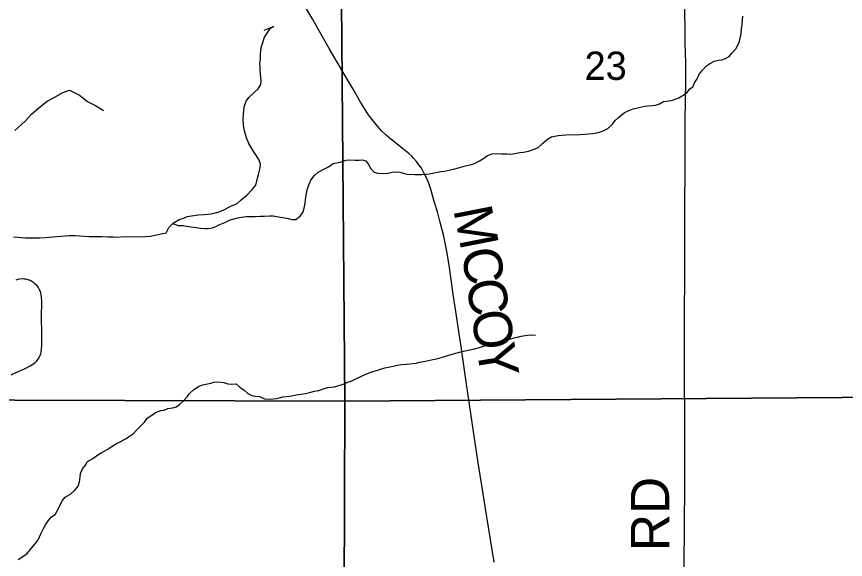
# Model space of a CAD drawing. Extents: x 0 to 34, y 0 to 22.
# Drawn here: x 20.822 to 22.047, y 10.365 to 11.168 of the extents above; entities that cross this region are included whole.
import ezdxf

# ---------------------------------------------------------------- set-up
doc = ezdxf.new("R2010")
doc.units = 0
for name, color, linetype in [('GM_X_Minor_River', 7, 'Continuous'), ('GM_X_Section', 7, 'Continuous'), ('GM_X_Section_Text', 7, 'Continuous'), ('GM_X_Township_Road', 7, 'Continuous'), ('GM_X_Township_Road_Text', 7, 'Continuous')]:
    doc.layers.add(name, color=color, linetype=linetype)

msp = doc.modelspace()

# ---------------------------------------------------------------- linework, layer by layer
at = {"layer": 'GM_X_Minor_River'}
for points in [[(21.7028, 11.0086), (21.7069, 11.014), (21.7118, 11.0182), (21.7208, 11.0256), (21.7284, 11.0291), (21.7336, 11.0314), (21.7416, 11.0331), (21.75, 11.0351), (21.7614, 11.036), (21.7663, 11.0368), (21.7723, 11.0388), (21.7784, 11.0419), (21.7867, 11.0432), (21.7917, 11.044), (21.8008, 11.0475), (21.806, 11.0503), (21.8132, 11.0553), (21.8166, 11.0603), (21.8218, 11.0638), (21.824, 11.0699), (21.8282, 11.0756), (21.8307, 11.0814), (21.8348, 11.0875), (21.8416, 11.0948), (21.848, 11.0987), (21.8533, 11.1018), (21.8594, 11.103), (21.8643, 11.1038), (21.87, 11.1054), (21.8753, 11.1085), (21.8794, 11.1135), (21.8854, 11.1197), (21.8887, 11.1262), (21.8906, 11.1315), (21.892, 11.1376), (21.8931, 11.1426), (21.8937, 11.1502), (21.8944, 11.1555), (21.8951, 11.1627), (21.8954, 11.1681)], [(21.1569, 11.0165), (21.1572, 11.0219), (21.1579, 11.0302), (21.1589, 11.0355), (21.1615, 11.0428), (21.1652, 11.0482), (21.1731, 11.0555), (21.1788, 11.0609), (21.1829, 11.067), (21.1832, 11.0731), (21.1823, 11.0826), (21.1822, 11.0879), (21.1818, 11.0932), (21.1817, 11.0985), (21.1824, 11.1042), (21.1827, 11.1115), (21.183, 11.1179), (21.184, 11.1232), (21.1859, 11.1294), (21.1884, 11.1374), (21.1925, 11.1431), (21.1966, 11.15), (21.2023, 11.1531), (21.1875, 11.1472)], [(20.8193, 10.9992), (20.8347, 11.0129), (20.8437, 11.0233), (20.855, 11.0332), (20.8671, 11.0428), (20.8772, 11.0482), (20.8901, 11.0555), (20.9003, 11.0586), (20.9147, 11.0515), (20.9269, 11.0421), (20.9383, 11.0361), (20.9505, 11.029)], [(20.8172, 10.8418), (20.8291, 10.8408), (20.8351, 10.8405), (20.8443, 10.8403), (20.8564, 10.8404), (20.8648, 10.8409), (20.8754, 10.8418), (20.888, 10.8431), (20.8994, 10.8441), (20.9085, 10.8438), (20.9291, 10.8426), (20.9386, 10.8423), (20.9477, 10.8424), (20.9561, 10.8418), (20.9652, 10.8419), (20.9705, 10.8416), (20.9755, 10.842), (20.9964, 10.8423), (21.0028, 10.842), (21.012, 10.8425), (21.0196, 10.843), (21.026, 10.8442), (21.0313, 10.8454), (21.0382, 10.8467), (21.0431, 10.8479), (21.0468, 10.8559), (21.0532, 10.8624), (21.0634, 10.8679), (21.069, 10.8695), (21.074, 10.8722), (21.0838, 10.8735), (21.0907, 10.8743), (21.0994, 10.8748), (21.1097, 10.8761), (21.1161, 10.8773), (21.1214, 10.8789), (21.1282, 10.8821), (21.1388, 10.8875), (21.1479, 10.8911), (21.1539, 10.8968), (21.1625, 10.9034), (21.17, 10.9122), (21.1757, 10.9184), (21.1775, 10.9268), (21.1796, 10.934), (21.1818, 10.9439), (21.1825, 10.9493), (21.1805, 10.9553), (21.1766, 10.9617), (21.1724, 10.9677), (21.1681, 10.9749), (21.165, 10.9802), (21.1618, 10.9885), (21.159, 10.9987), (21.1574, 11.007), (21.1569, 11.0165)], [(21.0522, 10.8615), (21.0608, 10.8587), (21.068, 10.8585), (21.073, 10.8578), (21.0802, 10.8567), (21.0867, 10.856), (21.0936, 10.855), (21.1, 10.8543), (21.105, 10.8544), (21.1114, 10.8552), (21.1175, 10.8576), (21.1224, 10.8603), (21.1296, 10.8631), (21.1375, 10.867), (21.147, 10.8698), (21.1546, 10.871), (21.1611, 10.8719), (21.1747, 10.872), (21.182, 10.8725), (21.1884, 10.8726), (21.1964, 10.8731), (21.2014, 10.8728), (21.209, 10.8717), (21.2177, 10.8703), (21.2238, 10.8689), (21.2288, 10.8678), (21.2349, 10.8675), (21.2409, 10.8725), (21.2454, 10.8787), (21.2468, 10.8844), (21.2483, 10.8916), (21.249, 10.8966), (21.25, 10.9038), (21.2514, 10.9114), (21.2533, 10.9175), (21.257, 10.9256), (21.2618, 10.9321), (21.2675, 10.9375), (21.275, 10.9414), (21.2829, 10.9453), (21.2901, 10.9503), (21.3003, 10.9523), (21.3091, 10.9555), (21.3144, 10.9556), (21.3224, 10.9553), (21.3281, 10.9554), (21.333, 10.9558), (21.338, 10.9544), (21.3422, 10.9491), (21.3457, 10.9427), (21.3504, 10.9374), (21.3557, 10.936), (21.3633, 10.9357), (21.3709, 10.9362), (21.377, 10.9374), (21.3827, 10.9382), (21.3884, 10.9376), (21.3934, 10.9361), (21.3995, 10.9347), (21.4105, 10.9341), (21.4211, 10.9342), (21.4276, 10.9347), (21.4325, 10.9351), (21.4386, 10.9367), (21.4439, 10.9375), (21.4492, 10.9388), (21.4545, 10.9392), (21.4678, 10.942), (21.475, 10.944), (21.4856, 10.9468), (21.4944, 10.9489), (21.5, 10.9508), (21.5061, 10.9543), (21.511, 10.9574), (21.5181, 10.9621), (21.525, 10.9645), (21.5318, 10.9653), (21.539, 10.9646), (21.5466, 10.9647), (21.5527, 10.9644), (21.5584, 10.9653), (21.566, 10.9669), (21.5713, 10.967), (21.5785, 10.9686), (21.5876, 10.9717), (21.5929, 10.9741), (21.5997, 10.9803), (21.6068, 10.9864), (21.6129, 10.9899), (21.6227, 10.992), (21.628, 10.9924), (21.6341, 10.9929), (21.6547, 10.9932), (21.6619, 10.9936), (21.6676, 10.9945), (21.6736, 10.9949), (21.6797, 10.9958), (21.685, 10.9974), (21.6903, 10.9993), (21.696, 11.0021), (21.7028, 11.0086)], [(21.114, 10.627), (21.1209, 10.6278), (21.1281, 10.6268), (21.1342, 10.6246), (21.1392, 10.6239), (21.1464, 10.6244), (21.1518, 10.6199), (21.1583, 10.6154), (21.1637, 10.6102), (21.1694, 10.6072), (21.1744, 10.6065), (21.1809, 10.6058), (21.1885, 10.6025), (21.1954, 10.6022), (21.2014, 10.6023), (21.2068, 10.6031), (21.2155, 10.6052), (21.2216, 10.606), (21.2284, 10.6069), (21.2356, 10.6085), (21.242, 10.6093), (21.2489, 10.6105), (21.2568, 10.6122), (21.2625, 10.6138), (21.2686, 10.615), (21.2769, 10.6178), (21.2819, 10.619), (21.2917, 10.6202), (21.297, 10.6218), (21.3046, 10.6242), (21.3118, 10.627), (21.3167, 10.6285), (21.3224, 10.6317), (21.3296, 10.6348), (21.3383, 10.6387), (21.3473, 10.6422), (21.3553, 10.645), (21.3614, 10.647), (21.3663, 10.6482), (21.3739, 10.6498), (21.3788, 10.651), (21.3845, 10.6522), (21.3909, 10.6531), (21.3982, 10.6536), (21.4031, 10.654), (21.4126, 10.6553), (21.4175, 10.6565), (21.4236, 10.6577), (21.4308, 10.6589), (21.4372, 10.6605), (21.4429, 10.6614), (21.4498, 10.6634), (21.4607, 10.6669), (21.466, 10.6685), (21.4751, 10.6709), (21.4801, 10.6725), (21.485, 10.6733), (21.4918, 10.6749), (21.499, 10.6766), (21.5062, 10.6786), (21.5123, 10.6805), (21.5191, 10.6825), (21.5255, 10.6845), (21.5328, 10.6861), (21.5388, 10.6873), (21.5441, 10.6882), (21.551, 10.6905), (21.5574, 10.6925), (21.5623, 10.6937), (21.5676, 10.6949), (21.5737, 10.6962), (21.5809, 10.697), (21.5889, 10.6967)], [(20.8242, 10.3648), (20.8295, 10.3683), (20.8374, 10.3737), (20.8441, 10.3818), (20.8494, 10.3879), (20.8539, 10.3941), (20.8579, 10.4029), (20.8616, 10.4109), (20.8646, 10.4163), (20.8687, 10.422), (20.8736, 10.4278), (20.8789, 10.4316), (20.8833, 10.4393), (20.8867, 10.4466), (20.8896, 10.4519), (20.8937, 10.4573), (20.9017, 10.4616), (20.9084, 10.4681), (20.9129, 10.4735), (20.9151, 10.4796), (20.9158, 10.4865), (20.9165, 10.4922), (20.9191, 10.499), (20.9236, 10.5044), (20.9265, 10.5098), (20.9345, 10.5144), (20.942, 10.5195), (20.948, 10.523), (20.9556, 10.5276), (20.9616, 10.5315), (20.9695, 10.5362), (20.9748, 10.5389), (20.9828, 10.5432), (20.9884, 10.5467), (20.9941, 10.5509), (20.9997, 10.5567), (21.0061, 10.5629), (21.011, 10.5682), (21.0151, 10.574), (21.0204, 10.5775), (21.0271, 10.5821), (21.0351, 10.5853), (21.04, 10.5857), (21.0457, 10.5881), (21.0529, 10.5893), (21.0578, 10.5905), (21.0627, 10.594), (21.0691, 10.6002), (21.074, 10.6052), (21.0774, 10.6105), (21.0841, 10.6163), (21.092, 10.621), (21.0973, 10.623), (21.1042, 10.6246), (21.1091, 10.6258), (21.114, 10.627)]]:
    msp.add_lwpolyline(points, dxfattribs=at)
at = {"layer": 'GM_X_Section'}
for points in [[(22.3015, 11.617), (22.3097, 10.6062), (21.3072, 10.5992), (21.2987, 11.6032)], [(21.2987, 11.6032), (21.3072, 10.5992), (20.4935, 10.6017), (20.2767, 10.5924), (20.27, 11.6062)], [(20.2767, 10.5924), (20.4935, 10.6017), (21.3072, 10.5992), (21.3039, 9.5926), (20.2761, 9.5918), (20.2846, 10.0963)], [(21.3072, 10.5992), (22.3097, 10.6062), (22.308, 9.5897), (21.3039, 9.5926)]]:
    msp.add_lwpolyline(points, close=True, dxfattribs=at)
at = {"layer": 'GM_X_Township_Road'}
for points in [[(21.811, 11.0536), (21.8112, 11.0616), (21.8113, 11.092), (21.8112, 11.1006), (21.811, 11.1121), (21.8105, 11.1307), (21.8101, 11.1462), (21.8099, 11.1773), (21.81, 11.1959), (21.8096, 11.2146), (21.8097, 11.2363), (21.8095, 11.258), (21.8093, 11.2767), (21.8091, 11.2922), (21.8093, 11.3169), (21.8092, 11.3356), (21.8092, 11.348), (21.8089, 11.3728), (21.8087, 11.435)], [(21.528, 10.3608), (21.5256, 10.3762), (21.5197, 10.4129), (21.5151, 10.4405), (21.5096, 10.4742), (21.5044, 10.5079), (21.498, 10.5509), (21.4866, 10.6277), (21.4823, 10.6585), (21.4791, 10.68), (21.4763, 10.6984), (21.4707, 10.7352), (21.4675, 10.7567), (21.4644, 10.7782), (21.4619, 10.7964), (21.4586, 10.8179), (21.4566, 10.828), (21.453, 10.8451), (21.4478, 10.865), (21.4439, 10.8787), (21.4398, 10.8926), (21.4336, 10.914), (21.4321, 10.9184), (21.4292, 10.9261), (21.4256, 10.9337), (21.4213, 10.9416), (21.4193, 10.9449), (21.4165, 10.9486), (21.4131, 10.9533), (21.4088, 10.9584), (21.4063, 10.961), (21.4017, 10.9651), (21.392, 10.9729), (21.375, 10.9864), (21.3681, 10.9925), (21.3614, 10.9989), (21.3552, 11.0057), (21.3493, 11.0128), (21.3438, 11.0202), (21.3404, 11.0253), (21.3305, 11.0413), (21.3195, 11.0603), (21.3044, 11.0858), (21.284, 11.1202), (21.2671, 11.1498), (21.2597, 11.1633), (21.2408, 11.1957)], [(21.8087, 10.3399), (21.8088, 10.3668), (21.8091, 10.4041), (21.8094, 10.432), (21.8096, 10.4569), (21.8097, 10.4911), (21.8097, 10.5128), (21.8097, 10.5501), (21.8097, 10.5747), (21.8095, 10.6314), (21.8095, 10.7084), (21.8095, 10.7349), (21.8096, 10.7769), (21.8096, 10.8453), (21.8096, 10.8608), (21.8098, 10.8856), (21.8099, 10.9043), (21.8101, 10.9271), (21.8103, 10.9475), (21.8104, 10.9644), (21.8105, 10.9776), (21.8105, 11.0008), (21.8105, 11.0202), (21.8107, 11.0366), (21.811, 11.0536)], [(20.8138, 10.6381), (20.8222, 10.6419), (20.8335, 10.647), (20.8418, 10.6512), (20.8471, 10.6545), (20.8495, 10.6564), (20.8517, 10.6586), (20.8536, 10.661), (20.8552, 10.6637), (20.8565, 10.6665), (20.8575, 10.6694), (20.8584, 10.6724), (20.8588, 10.6755), (20.8592, 10.6817), (20.8592, 10.7003), (20.8588, 10.722), (20.859, 10.7468), (20.8588, 10.753), (20.8584, 10.7561), (20.8576, 10.7591), (20.8566, 10.762), (20.8552, 10.7648), (20.8536, 10.7674), (20.8517, 10.7699), (20.8495, 10.7721), (20.8472, 10.7741), (20.8446, 10.7759), (20.8419, 10.7773), (20.839, 10.7784), (20.836, 10.7792), (20.8329, 10.7796), (20.8298, 10.7797), (20.8267, 10.7794), (20.8237, 10.7788), (20.8207, 10.7779)]]:
    msp.add_lwpolyline(points, dxfattribs=at)

# ---------------------------------------------------------------- texts
at = {"layer": 'GM_X_Section_Text'}
msp.add_text('23', height=0.04186, rotation=0, dxfattribs=at).set_placement((21.6616, 11.074))
at = {"layer": 'GM_X_Township_Road_Text'}
for s, height, rotation, p in [('M', 0.0568, 281.1402, (21.4674, 10.8822)), ('C', 0.0568, 278.8678, (21.4793, 10.8222)), ('C', 0.0568, 278.769, (21.4864, 10.7762)), ('O', 0.0568, 278.7694, (21.4936, 10.73)), ('Y', 0.0568, 279.1156, (21.5012, 10.6803)), ('RD', 0.05682, 90, (21.7868, 10.3773))]:
    msp.add_text(s, height=height, rotation=rotation, dxfattribs=at).set_placement(p)

doc.saveas('drawing.dxf')
